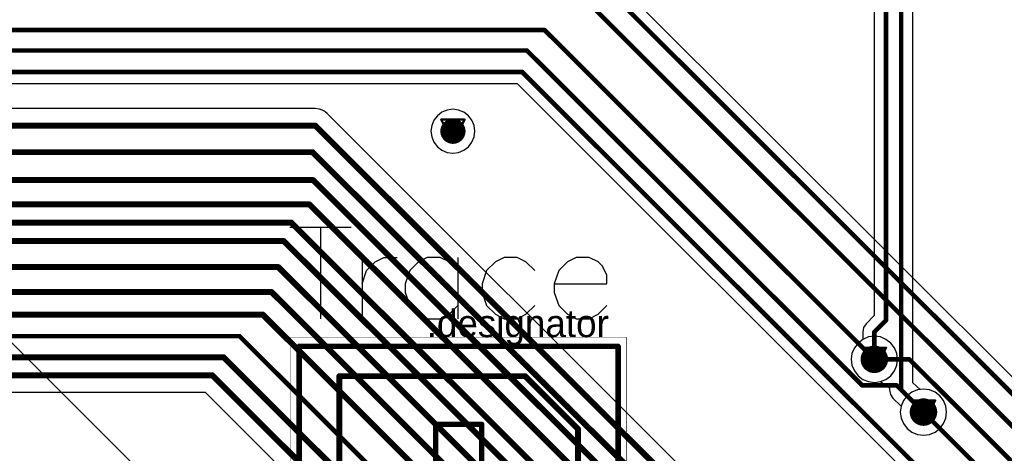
# Model space of a CAD drawing. Header units: millimetres. Extents: x 138 to 555, y 26 to 334.
# Tile 623 of 656: x 329 to 351, y 243 to 253. Entities that reach past the tile are written whole.
import ezdxf

# ---------------------------------------------------------------- set-up
doc = ezdxf.new("R2010")
doc.units = ezdxf.units.MM
for name, color, linetype in [('BottomLayer', 5, 'Continuous'), ('DrillDrawing', 1, 'Continuous'), ('Mechanical20', 56, 'Continuous'), ('Mechanical27', 56, 'Continuous'), ('MidLayer1', 16, 'Continuous'), ('MidLayer2', 76, 'Continuous'), ('MidLayer3', 90, 'Continuous'), ('MidLayer4', 156, 'Continuous'), ('MultiLayer', 9, 'Continuous'), ('TopLayer', 1, 'Continuous'), ('TopOverlay', 2, 'Continuous'), ('ViaHoleLayer', 16, 'Continuous')]:
    doc.layers.add(name, color=color, linetype=linetype)

# ---------------------------------------------------------------- blocks, each defined once
blk = doc.blocks.new('CON_MICTOR_TYCO_2_5767004_2_536')
at = {"layer": 'Mechanical20', "const_width": 0.01}
for points in [[(-12.9, -3.655), (-12.9, 3.655)], [(-6.1, 3.655), (-12.9, 3.655)], [(-6.1, -3.655), (-12.9, -3.655)]]:
    blk.add_lwpolyline(points, dxfattribs=at)
at = {"layer": 'Mechanical20', "const_width": 0.005}
for points in [[(-12.902, 3.655, 1), (-12.898, 3.655, 1)], [(-12.902, 3.655, 1), (-12.898, 3.655, 1)], [(-12.902, -3.655, 1), (-12.898, -3.655, 1)], [(-12.902, -3.655, 1), (-12.898, -3.655, 1)]]:
    blk.add_lwpolyline(points, format="xyb", close=True, dxfattribs=at)
at = {"layer": 'Mechanical27', "const_width": 0.01}
for points in [[(-12.7, -3.455), (-12.7, 3.455)], [(12.7, 3.455), (-12.7, 3.455)], [(-12.05, 1.45), (-10.9, 2.6)], [(10.925, 2.6), (-10.9, 2.6)], [(-12.05, -2.6), (-12.05, 1.45)], [(11, 0.5), (-11, 0.5)], [(-11, -0.5), (-11, 0.5)], [(11, -0.5), (-11, -0.5)], [(12.05, -2.6), (-12.05, -2.6)], [(12.7, -3.455), (-12.7, -3.455)]]:
    blk.add_lwpolyline(points, dxfattribs=at)
at = {"layer": 'Mechanical27', "const_width": 0.005}
for points in [[(-12.702, 3.455, 1), (-12.698, 3.455, 1)], [(-12.702, 3.455, 1), (-12.698, 3.455, 1)], [(-10.903, 2.6, 1), (-10.898, 2.6, 1)], [(-10.903, 2.6, 1), (-10.898, 2.6, 1)], [(-12.052, 1.45, 1), (-12.047, 1.45, 1)], [(-12.052, 1.45, 1), (-12.047, 1.45, 1)], [(-11.003, 0.5, 1), (-10.998, 0.5, 1)], [(-11.003, 0.5, 1), (-10.998, 0.5, 1)], [(-11.003, -0.5, 1), (-10.998, -0.5, 1)], [(-11.003, -0.5, 1), (-10.998, -0.5, 1)], [(-12.052, -2.6, 1), (-12.047, -2.6, 1)], [(-12.052, -2.6, 1), (-12.047, -2.6, 1)], [(-12.702, -3.455, 1), (-12.698, -3.455, 1)], [(-12.702, -3.455, 1), (-12.698, -3.455, 1)]]:
    blk.add_lwpolyline(points, format="xyb", close=True, dxfattribs=at)
at = {"layer": 'TopOverlay'}
for points, const_width in [([(-12.7, -3.475), (-12.7, 3.475)], 0.12), ([(-6.05, 3.475), (-12.7, 3.475)], 0.12), ([(-12.05, 1.45), (-10.9, 2.6)], 0.127), ([(10.925, 2.6), (-10.9, 2.6)], 0.127), ([(-12.05, -2.6), (-12.05, 1.45)], 0.127), ([(-11, -0.5), (-11, 0.5)], 0.12), ([(-5.75, 0.5), (-11, 0.5)], 0.12), ([(-5.75, -0.5), (-11, -0.5)], 0.12), ([(12.05, -2.6), (-12.05, -2.6)], 0.127), ([(-6.05, -3.475), (-12.7, -3.475)], 0.12)]:
    blk.add_lwpolyline(points, dxfattribs=dict(at, const_width=const_width))
for points, const_width in [([(-12.73, 3.475, 1), (-12.67, 3.475, 1)], 0.06), ([(-12.73, 3.475, 1), (-12.67, 3.475, 1)], 0.06), ([(-10.932, 2.6, 1), (-10.868, 2.6, 1)], 0.0635), ([(-10.932, 2.6, 1), (-10.868, 2.6, 1)], 0.0635), ([(-12.082, 1.45, 1), (-12.018, 1.45, 1)], 0.0635), ([(-12.082, 1.45, 1), (-12.018, 1.45, 1)], 0.0635), ([(-11.03, 0.5, 1), (-10.97, 0.5, 1)], 0.06), ([(-11.03, 0.5, 1), (-10.97, 0.5, 1)], 0.06), ([(-11.03, -0.5, 1), (-10.97, -0.5, 1)], 0.06), ([(-11.03, -0.5, 1), (-10.97, -0.5, 1)], 0.06), ([(-12.082, -2.6, 1), (-12.018, -2.6, 1)], 0.0635), ([(-12.082, -2.6, 1), (-12.018, -2.6, 1)], 0.0635), ([(-12.73, -3.475, 1), (-12.67, -3.475, 1)], 0.06), ([(-12.73, -3.475, 1), (-12.67, -3.475, 1)], 0.06)]:
    blk.add_lwpolyline(points, format="xyb", close=True, dxfattribs=dict(at, const_width=const_width))

msp = doc.modelspace()

# ---------------------------------------------------------------- linework, layer by layer
at = {"layer": 'BottomLayer'}
for p, q in [((351.784, 244.105), (342.137, 253.752)), ((290.34, 251.426), (340.083, 251.426)), ((340.083, 251.426), (349.45, 242.058)), ((335.681, 250.88), (291.061, 250.88)), ((335.776, 250.867), (335.681, 250.88)), ((335.865, 250.83), (335.776, 250.867)), ((335.941, 250.772), (335.865, 250.83)), ((345.54, 241.173), (335.941, 250.772)), ((301.952, 244.694), (333.285, 244.694)), ((333.285, 244.694), (338.856, 239.123))]:
    msp.add_line(p, q, dxfattribs=at)
for points, const_width in [([(341.957, 253.572), (351.678, 243.85)], 0.1), ([(341.774, 253.049), (351.341, 243.482)], 0.1), ([(289.563, 252.594), (340.68, 252.594)], 0.1), ([(340.68, 252.594), (347.864, 245.41)], 0.1), ([(289.926, 252.148), (340.294, 252.148)], 0.1), ([(340.294, 252.148), (347.601, 244.841)], 0.1), ([(290.234, 251.681), (340.188, 251.681)], 0.1), ([(340.188, 251.681), (349.63, 242.238)], 0.1), ([(291.061, 250.511), (335.681, 250.511)], 0.13), ([(335.681, 250.511), (345.387, 240.805)], 0.13), ([(297.73, 249.93), (335.623, 249.93)], 0.13), ([(335.623, 249.93), (345.237, 240.316)], 0.13), ([(300.824, 249.322), (335.631, 249.322)], 0.13), ([(335.631, 249.322), (345.999, 238.954)], 0.13), ([(300.171, 248.789), (335.556, 248.789)], 0.13), ([(335.556, 248.789), (345.926, 238.419)], 0.13), ([(299.718, 248.394), (335.158, 248.394)], 0.13), ([(335.158, 248.394), (345.622, 237.93)], 0.13), ([(291.471, 247.989), (334.998, 247.989)], 0.13), ([(334.998, 247.989), (346.597, 236.391)], 0.13), ([(299.904, 247.422), (334.876, 247.422)], 0.13), ([(334.876, 247.422), (346.487, 235.811)], 0.13), ([(300.235, 246.878), (334.73, 246.878)], 0.13), ([(334.73, 246.878), (346.301, 235.307)], 0.13), ([(300.848, 246.387), (334.537, 246.387)], 0.13), ([(334.537, 246.387), (348.11, 232.814)], 0.13), ([(301.299, 245.916), (334.031, 245.916)], 0.1), ([(334.031, 245.916), (339.128, 240.819)], 0.1), ([(301.5, 245.456), (333.683, 245.456)], 0.13), ([(333.683, 245.456), (347.756, 231.383)], 0.13), ([(347.864, 245.41), (348.627, 245.41)], 0.1), ([(348.627, 245.41), (350.899, 243.139)], 0.1), ([(301.8, 245.062), (333.438, 245.062)], 0.13), ([(333.438, 245.062), (347.783, 230.717)], 0.13), ([(347.601, 244.841), (348.35, 244.841)], 0.1), ([(348.35, 244.841), (348.934, 244.258)], 0.1), ([(348.934, 244.258), (350.371, 242.82)], 0.1)]:
    msp.add_lwpolyline(points, dxfattribs=dict(at, const_width=const_width))
for points, const_width in [([(340.655, 252.594, 1), (340.705, 252.594, 1)], 0.05), ([(340.655, 252.594, 1), (340.705, 252.594, 1)], 0.05), ([(340.269, 252.148, 1), (340.319, 252.148, 1)], 0.05), ([(340.269, 252.148, 1), (340.319, 252.148, 1)], 0.05), ([(340.163, 251.681, 1), (340.213, 251.681, 1)], 0.05), ([(340.163, 251.681, 1), (340.213, 251.681, 1)], 0.05), ([(338.544, 250.386, 1), (338.819, 250.386, 1)], 0.275), ([(335.648, 250.511, 1), (335.713, 250.511, 1)], 0.065), ([(335.648, 250.511, 1), (335.713, 250.511, 1)], 0.065), ([(335.59, 249.93, 1), (335.655, 249.93, 1)], 0.065), ([(335.59, 249.93, 1), (335.655, 249.93, 1)], 0.065), ([(335.598, 249.322, 1), (335.663, 249.322, 1)], 0.065), ([(335.598, 249.322, 1), (335.663, 249.322, 1)], 0.065), ([(335.524, 248.789, 1), (335.589, 248.789, 1)], 0.065), ([(335.524, 248.789, 1), (335.589, 248.789, 1)], 0.065), ([(335.126, 248.394, 1), (335.191, 248.394, 1)], 0.065), ([(335.126, 248.394, 1), (335.191, 248.394, 1)], 0.065), ([(334.966, 247.989, 1), (335.031, 247.989, 1)], 0.065), ([(334.966, 247.989, 1), (335.031, 247.989, 1)], 0.065), ([(334.844, 247.422, 1), (334.909, 247.422, 1)], 0.065), ([(334.844, 247.422, 1), (334.909, 247.422, 1)], 0.065), ([(334.697, 246.878, 1), (334.762, 246.878, 1)], 0.065), ([(334.697, 246.878, 1), (334.762, 246.878, 1)], 0.065), ([(334.504, 246.387, 1), (334.569, 246.387, 1)], 0.065), ([(334.504, 246.387, 1), (334.569, 246.387, 1)], 0.065), ([(334.006, 245.916, 1), (334.056, 245.916, 1)], 0.05), ([(334.006, 245.916, 1), (334.056, 245.916, 1)], 0.05), ([(347.714, 245.41, 1), (348.014, 245.41, 1)], 0.3), ([(333.65, 245.456, 1), (333.715, 245.456, 1)], 0.065), ([(333.65, 245.456, 1), (333.715, 245.456, 1)], 0.065), ([(347.839, 245.41, 1), (347.889, 245.41, 1)], 0.05), ([(347.839, 245.41, 1), (347.889, 245.41, 1)], 0.05), ([(348.602, 245.41, 1), (348.652, 245.41, 1)], 0.05), ([(348.602, 245.41, 1), (348.652, 245.41, 1)], 0.05), ([(333.405, 245.062, 1), (333.47, 245.062, 1)], 0.065), ([(333.405, 245.062, 1), (333.47, 245.062, 1)], 0.065), ([(347.576, 244.841, 1), (347.626, 244.841, 1)], 0.05), ([(347.576, 244.841, 1), (347.626, 244.841, 1)], 0.05), ([(348.325, 244.841, 1), (348.375, 244.841, 1)], 0.05), ([(348.325, 244.841, 1), (348.375, 244.841, 1)], 0.05), ([(348.784, 244.258, 1), (349.084, 244.258, 1)], 0.3), ([(348.909, 244.258, 1), (348.959, 244.258, 1)], 0.05), ([(348.909, 244.258, 1), (348.959, 244.258, 1)], 0.05)]:
    msp.add_lwpolyline(points, format="xyb", close=True, dxfattribs=dict(at, const_width=const_width))
at = {"layer": 'DrillDrawing', "const_width": 0.0508}
for points in [[(338.427, 250.64), (338.935, 250.64)], [(338.427, 250.64), (338.681, 250.132)], [(338.681, 250.132), (338.935, 250.64)], [(338.529, 250.538), (338.834, 250.538)], [(338.529, 250.538), (338.681, 250.233)], [(338.681, 250.233), (338.834, 250.538)], [(347.61, 245.664), (348.118, 245.664)], [(347.61, 245.664), (347.864, 245.156)], [(347.864, 245.156), (348.118, 245.664)], [(347.712, 245.562), (348.017, 245.562)], [(347.712, 245.562), (347.864, 245.257)], [(347.864, 245.257), (348.017, 245.562)], [(348.68, 244.512), (349.188, 244.512)], [(348.68, 244.512), (348.934, 244.004)], [(348.781, 244.41), (349.086, 244.41)], [(348.781, 244.41), (348.934, 244.105)], [(348.934, 244.004), (349.188, 244.512)], [(348.934, 244.105), (349.086, 244.41)]]:
    msp.add_lwpolyline(points, dxfattribs=at)
at = {"layer": 'DrillDrawing', "const_width": 0.0254}
for points in [[(338.415, 250.64, 1), (338.44, 250.64, 1)], [(338.415, 250.64, 1), (338.44, 250.64, 1)], [(338.923, 250.64, 1), (338.948, 250.64, 1)], [(338.923, 250.64, 1), (338.948, 250.64, 1)], [(338.516, 250.538, 1), (338.542, 250.538, 1)], [(338.516, 250.538, 1), (338.542, 250.538, 1)], [(338.821, 250.538, 1), (338.846, 250.538, 1)], [(338.821, 250.538, 1), (338.846, 250.538, 1)], [(338.669, 250.233, 1), (338.694, 250.233, 1)], [(338.669, 250.233, 1), (338.694, 250.233, 1)], [(338.669, 250.132, 1), (338.694, 250.132, 1)], [(338.669, 250.132, 1), (338.694, 250.132, 1)], [(347.598, 245.664, 1), (347.623, 245.664, 1)], [(347.598, 245.664, 1), (347.623, 245.664, 1)], [(348.106, 245.664, 1), (348.131, 245.664, 1)], [(348.106, 245.664, 1), (348.131, 245.664, 1)], [(347.699, 245.562, 1), (347.725, 245.562, 1)], [(347.699, 245.562, 1), (347.725, 245.562, 1)], [(348.004, 245.562, 1), (348.03, 245.562, 1)], [(348.004, 245.562, 1), (348.03, 245.562, 1)], [(347.852, 245.257, 1), (347.877, 245.257, 1)], [(347.852, 245.257, 1), (347.877, 245.257, 1)], [(347.852, 245.156, 1), (347.877, 245.156, 1)], [(347.852, 245.156, 1), (347.877, 245.156, 1)], [(348.667, 244.512, 1), (348.692, 244.512, 1)], [(348.667, 244.512, 1), (348.692, 244.512, 1)], [(348.769, 244.41, 1), (348.794, 244.41, 1)], [(348.769, 244.41, 1), (348.794, 244.41, 1)], [(349.073, 244.41, 1), (349.099, 244.41, 1)], [(349.073, 244.41, 1), (349.099, 244.41, 1)], [(349.175, 244.512, 1), (349.2, 244.512, 1)], [(349.175, 244.512, 1), (349.2, 244.512, 1)], [(348.921, 244.105, 1), (348.946, 244.105, 1)], [(348.921, 244.105, 1), (348.946, 244.105, 1)], [(348.921, 244.004, 1), (348.946, 244.004, 1)], [(348.921, 244.004, 1), (348.946, 244.004, 1)]]:
    msp.add_lwpolyline(points, format="xyb", close=True, dxfattribs=at)
at = {"layer": 'MidLayer1'}
for p, q in [((338.442, 250.801), (338.343, 250.725)), ((338.557, 250.849), (338.442, 250.801)), ((338.681, 250.865), (338.557, 250.849)), ((338.805, 250.849), (338.681, 250.865)), ((338.921, 250.801), (338.805, 250.849)), ((339.02, 250.725), (338.921, 250.801)), ((338.266, 250.625), (338.219, 250.51)), ((338.343, 250.725), (338.266, 250.625)), ((339.096, 250.625), (339.02, 250.725)), ((339.144, 250.51), (339.096, 250.625)), ((338.219, 250.51), (338.202, 250.386)), ((338.202, 250.386), (338.219, 250.262)), ((339.16, 250.386), (339.144, 250.51)), ((339.144, 250.262), (339.16, 250.386)), ((338.219, 250.262), (338.266, 250.146)), ((339.096, 250.146), (339.144, 250.262)), ((338.266, 250.146), (338.343, 250.047)), ((338.343, 250.047), (338.442, 249.971)), ((338.442, 249.971), (338.557, 249.923)), ((338.805, 249.923), (338.921, 249.971)), ((338.921, 249.971), (339.02, 250.047)), ((339.02, 250.047), (339.096, 250.146)), ((338.557, 249.923), (338.681, 249.907)), ((338.681, 249.907), (338.805, 249.923)), ((335.983, 238.856), (325.116, 249.723)), ((347.734, 245.897), (347.612, 245.846)), ((347.864, 245.914), (347.734, 245.897)), ((347.995, 245.897), (347.864, 245.914)), ((348.117, 245.846), (347.995, 245.897)), ((347.428, 245.662), (347.377, 245.54)), ((347.508, 245.766), (347.428, 245.662)), ((347.612, 245.846), (347.508, 245.766)), ((348.221, 245.766), (348.117, 245.846)), ((348.301, 245.662), (348.221, 245.766)), ((348.352, 245.54), (348.301, 245.662)), ((347.377, 245.54), (347.36, 245.41)), ((348.369, 245.41), (348.352, 245.54)), ((347.36, 245.41), (347.377, 245.279)), ((347.377, 245.279), (347.428, 245.157)), ((348.301, 245.157), (348.352, 245.279)), ((348.352, 245.279), (348.369, 245.41)), ((347.428, 245.157), (347.508, 245.053)), ((347.508, 245.053), (347.612, 244.973)), ((348.117, 244.973), (348.221, 245.053)), ((348.221, 245.053), (348.301, 245.157)), ((347.612, 244.973), (347.734, 244.923)), ((347.734, 244.923), (347.864, 244.905)), ((347.864, 244.905), (347.995, 244.923)), ((347.995, 244.923), (348.117, 244.973)), ((348.577, 244.614), (348.497, 244.51)), ((348.682, 244.694), (348.577, 244.614)), ((348.803, 244.745), (348.682, 244.694)), ((348.934, 244.762), (348.803, 244.745)), ((349.064, 244.745), (348.934, 244.762)), ((349.186, 244.694), (349.064, 244.745)), ((349.29, 244.614), (349.186, 244.694)), ((349.371, 244.51), (349.29, 244.614)), ((348.447, 244.388), (348.429, 244.258)), ((348.497, 244.51), (348.447, 244.388)), ((349.421, 244.388), (349.371, 244.51)), ((349.438, 244.258), (349.421, 244.388)), ((348.429, 244.258), (348.447, 244.127)), ((349.421, 244.127), (349.438, 244.258)), ((348.447, 244.127), (348.497, 244.006)), ((348.497, 244.006), (348.577, 243.901)), ((349.29, 243.901), (349.371, 244.006)), ((349.371, 244.006), (349.421, 244.127)), ((348.577, 243.901), (348.682, 243.821)), ((348.682, 243.821), (348.803, 243.771)), ((348.803, 243.771), (348.934, 243.753)), ((348.934, 243.753), (349.064, 243.771)), ((349.064, 243.771), (349.186, 243.821)), ((349.186, 243.821), (349.29, 243.901))]:
    msp.add_line(p, q, dxfattribs=at)
for points, const_width in [([(338.544, 250.386, 1), (338.819, 250.386, 1)], 0.275), ([(347.714, 245.41, 1), (348.014, 245.41, 1)], 0.3), ([(348.784, 244.258, 1), (349.084, 244.258, 1)], 0.3)]:
    msp.add_lwpolyline(points, format="xyb", close=True, dxfattribs=dict(at, const_width=const_width))
at = {"layer": 'MidLayer2'}
for p, q in [((347.734, 245.897), (347.612, 245.846)), ((347.864, 245.914), (347.734, 245.897)), ((347.995, 245.897), (347.864, 245.914)), ((348.117, 245.846), (347.995, 245.897)), ((347.428, 245.662), (347.377, 245.54)), ((347.508, 245.766), (347.428, 245.662)), ((347.612, 245.846), (347.508, 245.766)), ((348.221, 245.766), (348.117, 245.846)), ((348.301, 245.662), (348.221, 245.766)), ((348.352, 245.54), (348.301, 245.662)), ((347.377, 245.54), (347.36, 245.41)), ((348.369, 245.41), (348.352, 245.54)), ((347.36, 245.41), (347.377, 245.279)), ((347.377, 245.279), (347.428, 245.157)), ((348.301, 245.157), (348.352, 245.279)), ((348.352, 245.279), (348.369, 245.41)), ((347.428, 245.157), (347.508, 245.053)), ((347.508, 245.053), (347.612, 244.973)), ((348.117, 244.973), (348.221, 245.053)), ((348.221, 245.053), (348.301, 245.157)), ((347.612, 244.973), (347.734, 244.923)), ((347.734, 244.923), (347.864, 244.905)), ((347.864, 244.905), (347.995, 244.923)), ((347.995, 244.923), (348.117, 244.973)), ((348.577, 244.614), (348.497, 244.51)), ((348.682, 244.694), (348.577, 244.614)), ((348.803, 244.745), (348.682, 244.694)), ((348.934, 244.762), (348.803, 244.745)), ((349.064, 244.745), (348.934, 244.762)), ((349.186, 244.694), (349.064, 244.745)), ((349.29, 244.614), (349.186, 244.694)), ((349.371, 244.51), (349.29, 244.614)), ((348.447, 244.388), (348.429, 244.258)), ((348.497, 244.51), (348.447, 244.388)), ((349.421, 244.388), (349.371, 244.51)), ((349.438, 244.258), (349.421, 244.388)), ((348.429, 244.258), (348.447, 244.127)), ((349.421, 244.127), (349.438, 244.258)), ((348.447, 244.127), (348.497, 244.006)), ((348.497, 244.006), (348.577, 243.901)), ((349.29, 243.901), (349.371, 244.006)), ((349.371, 244.006), (349.421, 244.127)), ((348.577, 243.901), (348.682, 243.821)), ((348.682, 243.821), (348.803, 243.771)), ((348.803, 243.771), (348.934, 243.753)), ((348.934, 243.753), (349.064, 243.771)), ((349.064, 243.771), (349.186, 243.821)), ((349.186, 243.821), (349.29, 243.901))]:
    msp.add_line(p, q, dxfattribs=at)
for points, const_width in [([(338.544, 250.386, 1), (338.819, 250.386, 1)], 0.275), ([(347.714, 245.41, 1), (348.014, 245.41, 1)], 0.3), ([(348.784, 244.258, 1), (349.084, 244.258, 1)], 0.3)]:
    msp.add_lwpolyline(points, format="xyb", close=True, dxfattribs=dict(at, const_width=const_width))
at = {"layer": 'MidLayer3'}
for p, q in [((347.734, 245.897), (347.612, 245.846)), ((347.864, 245.914), (347.734, 245.897)), ((347.995, 245.897), (347.864, 245.914)), ((348.117, 245.846), (347.995, 245.897)), ((347.428, 245.662), (347.377, 245.54)), ((347.508, 245.766), (347.428, 245.662)), ((347.612, 245.846), (347.508, 245.766)), ((348.221, 245.766), (348.117, 245.846)), ((348.301, 245.662), (348.221, 245.766)), ((348.352, 245.54), (348.301, 245.662)), ((347.377, 245.54), (347.36, 245.41)), ((348.369, 245.41), (348.352, 245.54)), ((347.36, 245.41), (347.377, 245.279)), ((347.377, 245.279), (347.428, 245.157)), ((348.301, 245.157), (348.352, 245.279)), ((348.352, 245.279), (348.369, 245.41)), ((347.428, 245.157), (347.508, 245.053)), ((347.508, 245.053), (347.612, 244.973)), ((348.117, 244.973), (348.221, 245.053)), ((348.221, 245.053), (348.301, 245.157)), ((347.612, 244.973), (347.734, 244.923)), ((347.734, 244.923), (347.864, 244.905)), ((347.864, 244.905), (347.995, 244.923)), ((347.995, 244.923), (348.117, 244.973)), ((348.577, 244.614), (348.497, 244.51)), ((348.682, 244.694), (348.577, 244.614)), ((348.803, 244.745), (348.682, 244.694)), ((348.934, 244.762), (348.803, 244.745)), ((349.064, 244.745), (348.934, 244.762)), ((349.186, 244.694), (349.064, 244.745)), ((349.29, 244.614), (349.186, 244.694)), ((349.371, 244.51), (349.29, 244.614)), ((348.447, 244.388), (348.429, 244.258)), ((348.497, 244.51), (348.447, 244.388)), ((349.421, 244.388), (349.371, 244.51)), ((349.438, 244.258), (349.421, 244.388)), ((348.429, 244.258), (348.447, 244.127)), ((349.421, 244.127), (349.438, 244.258)), ((348.447, 244.127), (348.497, 244.006)), ((348.497, 244.006), (348.577, 243.901)), ((349.29, 243.901), (349.371, 244.006)), ((349.371, 244.006), (349.421, 244.127)), ((348.577, 243.901), (348.682, 243.821)), ((348.682, 243.821), (348.803, 243.771)), ((348.803, 243.771), (348.934, 243.753)), ((348.934, 243.753), (349.064, 243.771)), ((349.064, 243.771), (349.186, 243.821)), ((349.186, 243.821), (349.29, 243.901))]:
    msp.add_line(p, q, dxfattribs=at)
for points, const_width in [([(338.544, 250.386, 1), (338.819, 250.386, 1)], 0.275), ([(347.714, 245.41, 1), (348.014, 245.41, 1)], 0.3), ([(348.784, 244.258, 1), (349.084, 244.258, 1)], 0.3)]:
    msp.add_lwpolyline(points, format="xyb", close=True, dxfattribs=dict(at, const_width=const_width))
at = {"layer": 'MidLayer4'}
for p, q in [((338.442, 250.801), (338.343, 250.725)), ((338.557, 250.849), (338.442, 250.801)), ((338.681, 250.865), (338.557, 250.849)), ((338.805, 250.849), (338.681, 250.865)), ((338.921, 250.801), (338.805, 250.849)), ((339.02, 250.725), (338.921, 250.801)), ((338.266, 250.625), (338.219, 250.51)), ((338.343, 250.725), (338.266, 250.625)), ((339.096, 250.625), (339.02, 250.725)), ((339.144, 250.51), (339.096, 250.625)), ((338.219, 250.51), (338.202, 250.386)), ((338.202, 250.386), (338.219, 250.262)), ((339.16, 250.386), (339.144, 250.51)), ((339.144, 250.262), (339.16, 250.386)), ((338.219, 250.262), (338.266, 250.146)), ((339.096, 250.146), (339.144, 250.262)), ((338.266, 250.146), (338.343, 250.047)), ((338.343, 250.047), (338.442, 249.971)), ((338.442, 249.971), (338.557, 249.923)), ((338.805, 249.923), (338.921, 249.971)), ((338.921, 249.971), (339.02, 250.047)), ((339.02, 250.047), (339.096, 250.146)), ((338.557, 249.923), (338.681, 249.907)), ((338.681, 249.907), (338.805, 249.923)), ((347.734, 245.897), (347.612, 245.846)), ((347.864, 245.914), (347.734, 245.897)), ((347.995, 245.897), (347.864, 245.914)), ((348.117, 245.846), (347.995, 245.897)), ((347.428, 245.662), (347.377, 245.54)), ((347.508, 245.766), (347.428, 245.662)), ((347.612, 245.846), (347.508, 245.766)), ((348.221, 245.766), (348.117, 245.846)), ((348.301, 245.662), (348.221, 245.766)), ((348.352, 245.54), (348.301, 245.662)), ((347.377, 245.54), (347.36, 245.41)), ((348.369, 245.41), (348.352, 245.54)), ((347.36, 245.41), (347.377, 245.279)), ((347.377, 245.279), (347.428, 245.157)), ((348.301, 245.157), (348.352, 245.279)), ((348.352, 245.279), (348.369, 245.41)), ((347.428, 245.157), (347.508, 245.053)), ((347.508, 245.053), (347.612, 244.973)), ((348.117, 244.973), (348.221, 245.053)), ((348.221, 245.053), (348.301, 245.157)), ((347.612, 244.973), (347.734, 244.923)), ((347.734, 244.923), (347.864, 244.905)), ((347.864, 244.905), (347.995, 244.923)), ((347.995, 244.923), (348.117, 244.973)), ((348.577, 244.614), (348.497, 244.51)), ((348.682, 244.694), (348.577, 244.614)), ((348.803, 244.745), (348.682, 244.694)), ((348.934, 244.762), (348.803, 244.745)), ((349.064, 244.745), (348.934, 244.762)), ((349.186, 244.694), (349.064, 244.745)), ((349.29, 244.614), (349.186, 244.694)), ((349.371, 244.51), (349.29, 244.614)), ((348.447, 244.388), (348.429, 244.258)), ((348.497, 244.51), (348.447, 244.388)), ((349.421, 244.388), (349.371, 244.51)), ((349.438, 244.258), (349.421, 244.388)), ((348.429, 244.258), (348.447, 244.127)), ((349.421, 244.127), (349.438, 244.258)), ((348.447, 244.127), (348.497, 244.006)), ((348.497, 244.006), (348.577, 243.901)), ((349.29, 243.901), (349.371, 244.006)), ((349.371, 244.006), (349.421, 244.127)), ((348.577, 243.901), (348.682, 243.821)), ((348.682, 243.821), (348.803, 243.771)), ((348.803, 243.771), (348.934, 243.753)), ((348.934, 243.753), (349.064, 243.771)), ((349.064, 243.771), (349.186, 243.821)), ((349.186, 243.821), (349.29, 243.901))]:
    msp.add_line(p, q, dxfattribs=at)
for points, const_width in [([(338.544, 250.386, 1), (338.819, 250.386, 1)], 0.275), ([(347.714, 245.41, 1), (348.014, 245.41, 1)], 0.3), ([(348.784, 244.258, 1), (349.084, 244.258, 1)], 0.3)]:
    msp.add_lwpolyline(points, format="xyb", close=True, dxfattribs=dict(at, const_width=const_width))
at = {"layer": 'MultiLayer'}
for points, const_width in [([(338.544, 250.386, 1), (338.819, 250.386, 1)], 0.275), ([(347.714, 245.41, 1), (348.014, 245.41, 1)], 0.3), ([(348.784, 244.258, 1), (349.084, 244.258, 1)], 0.3)]:
    msp.add_lwpolyline(points, format="xyb", close=True, dxfattribs=dict(at, const_width=const_width))
at = {"layer": 'TopLayer'}
for p, q in [((347.862, 263.231), (347.862, 246.364)), ((348.704, 244.899), (348.704, 262.86)), ((347.862, 246.364), (347.684, 246.186)), ((347.629, 246.103), (347.61, 246.006)), ((347.684, 246.186), (347.629, 246.103)), ((347.61, 246.006), (347.61, 245.844)), ((347.428, 245.662), (347.377, 245.54)), ((347.508, 245.766), (347.428, 245.662)), ((347.61, 245.844), (347.508, 245.766)), ((347.377, 245.54), (347.36, 245.41)), ((347.36, 245.41), (347.377, 245.279)), ((347.377, 245.279), (347.428, 245.157)), ((347.428, 245.157), (347.508, 245.053)), ((347.508, 245.053), (347.612, 244.973)), ((347.612, 244.973), (347.734, 244.923)), ((347.734, 244.923), (347.864, 244.905)), ((347.864, 244.905), (347.995, 244.923)), ((347.995, 244.923), (348.194, 244.789)), ((348.864, 244.753), (348.704, 244.899)), ((348.194, 244.789), (348.194, 244.743)), ((348.194, 244.743), (348.213, 244.645)), ((348.213, 244.645), (348.269, 244.562)), ((348.934, 244.762), (348.864, 244.753)), ((349.064, 244.745), (348.934, 244.762)), ((349.186, 244.694), (349.064, 244.745)), ((349.29, 244.614), (349.186, 244.694)), ((349.371, 244.51), (349.29, 244.614)), ((348.269, 244.562), (348.446, 244.385)), ((348.446, 244.385), (348.429, 244.258)), ((349.421, 244.388), (349.371, 244.51)), ((349.438, 244.258), (349.421, 244.388)), ((348.429, 244.258), (348.447, 244.127)), ((349.421, 244.127), (349.438, 244.258)), ((348.447, 244.127), (348.497, 244.006)), ((348.497, 244.006), (348.577, 243.901)), ((349.29, 243.901), (349.371, 244.006)), ((349.371, 244.006), (349.421, 244.127)), ((348.577, 243.901), (348.682, 243.821)), ((348.682, 243.821), (348.803, 243.771)), ((348.803, 243.771), (348.934, 243.753)), ((348.934, 243.753), (349.064, 243.771)), ((349.064, 243.771), (349.186, 243.821)), ((349.186, 243.821), (349.29, 243.901))]:
    msp.add_line(p, q, dxfattribs=at)
at = {"layer": 'TopLayer', "const_width": 0.1}
for points in [[(348.117, 246.258), (348.117, 263.666)], [(348.449, 244.743), (348.449, 262.966)], [(347.864, 246.006), (348.117, 246.258)], [(347.864, 245.41), (347.864, 246.006)], [(348.449, 244.743), (348.934, 244.258)]]:
    msp.add_lwpolyline(points, dxfattribs=at)
at = {"layer": 'TopLayer'}
for points, const_width in [([(338.544, 250.386, 1), (338.819, 250.386, 1)], 0.275), ([(348.092, 246.258, 1), (348.142, 246.258, 1)], 0.05), ([(348.092, 246.258, 1), (348.142, 246.258, 1)], 0.05), ([(347.839, 246.006, 1), (347.889, 246.006, 1)], 0.05), ([(347.839, 246.006, 1), (347.889, 246.006, 1)], 0.05), ([(347.714, 245.41, 1), (348.014, 245.41, 1)], 0.3), ([(347.839, 245.41, 1), (347.889, 245.41, 1)], 0.05), ([(348.424, 244.743, 1), (348.474, 244.743, 1)], 0.05), ([(348.424, 244.743, 1), (348.474, 244.743, 1)], 0.05), ([(348.784, 244.258, 1), (349.084, 244.258, 1)], 0.3), ([(348.909, 244.258, 1), (348.959, 244.258, 1)], 0.05)]:
    msp.add_lwpolyline(points, format="xyb", close=True, dxfattribs=dict(at, const_width=const_width))
at = {"layer": 'TopOverlay'}
for p, q in [((335.131, 248.297), (336.464, 248.297)), ((335.797, 248.297), (335.797, 246.297)), ((336.702, 247.63), (336.702, 246.297)), ((336.987, 247.535), (337.178, 247.63)), ((337.178, 247.63), (337.463, 247.63)), ((338.12, 247.63), (337.93, 247.535)), ((338.406, 247.63), (338.12, 247.63)), ((338.596, 247.535), (338.406, 247.63)), ((338.787, 247.63), (338.787, 246.297)), ((339.796, 247.63), (339.606, 247.535)), ((340.082, 247.63), (339.796, 247.63)), ((340.272, 247.535), (340.082, 247.63)), ((341.367, 247.63), (341.177, 247.535)), ((341.653, 247.63), (341.367, 247.63)), ((341.843, 247.535), (341.653, 247.63)), ((336.797, 247.345), (336.987, 247.535)), ((337.93, 247.535), (337.739, 247.345)), ((338.787, 247.345), (338.596, 247.535)), ((339.606, 247.535), (339.415, 247.345)), ((340.463, 247.345), (340.272, 247.535)), ((341.177, 247.535), (340.986, 247.345)), ((341.939, 247.44), (341.843, 247.535)), ((342.034, 247.249), (341.939, 247.44)), ((336.702, 247.059), (336.797, 247.345)), ((337.739, 247.345), (337.644, 247.059)), ((339.415, 247.345), (339.32, 247.059)), ((340.986, 247.345), (340.891, 247.059)), ((342.034, 247.059), (342.034, 247.249)), ((337.644, 247.059), (337.644, 246.869)), ((339.32, 247.059), (339.32, 246.869)), ((340.891, 247.059), (342.034, 247.059)), ((340.891, 247.059), (340.891, 246.869)), ((337.644, 246.869), (337.739, 246.583)), ((339.32, 246.869), (339.415, 246.583)), ((340.891, 246.869), (340.986, 246.583)), ((337.739, 246.583), (337.93, 246.393)), ((338.596, 246.393), (338.787, 246.583)), ((339.415, 246.583), (339.606, 246.393)), ((340.272, 246.393), (340.463, 246.583)), ((340.986, 246.583), (341.177, 246.393)), ((341.843, 246.393), (342.034, 246.583)), ((337.93, 246.393), (338.12, 246.297)), ((338.12, 246.297), (338.406, 246.297)), ((338.406, 246.297), (338.596, 246.393)), ((339.606, 246.393), (339.796, 246.297)), ((339.796, 246.297), (340.082, 246.297)), ((340.082, 246.297), (340.272, 246.393)), ((341.177, 246.393), (341.367, 246.297)), ((341.367, 246.297), (341.653, 246.297)), ((341.653, 246.297), (341.843, 246.393))]:
    msp.add_line(p, q, dxfattribs=at)
at = {"layer": 'ViaHoleLayer', "const_width": 0.15}
for points in [[(338.606, 250.386, 1), (338.756, 250.386, 1)], [(347.789, 245.41, 1), (347.939, 245.41, 1)], [(348.859, 244.258, 1), (349.009, 244.258, 1)]]:
    msp.add_lwpolyline(points, format="xyb", close=True, dxfattribs=at)

# ---------------------------------------------------------------- block references
at = {"rotation": 270}
msp.add_blockref('CON_MICTOR_TYCO_2_5767004_2_536', (338.806, 232.992), dxfattribs=at)

# ---------------------------------------------------------------- texts
at = {"layer": 'Mechanical27'}
msp.add_text('.designator', height=0.6, dxfattribs=at).set_placement((338.109, 245.893))

doc.saveas('drawing.dxf')
